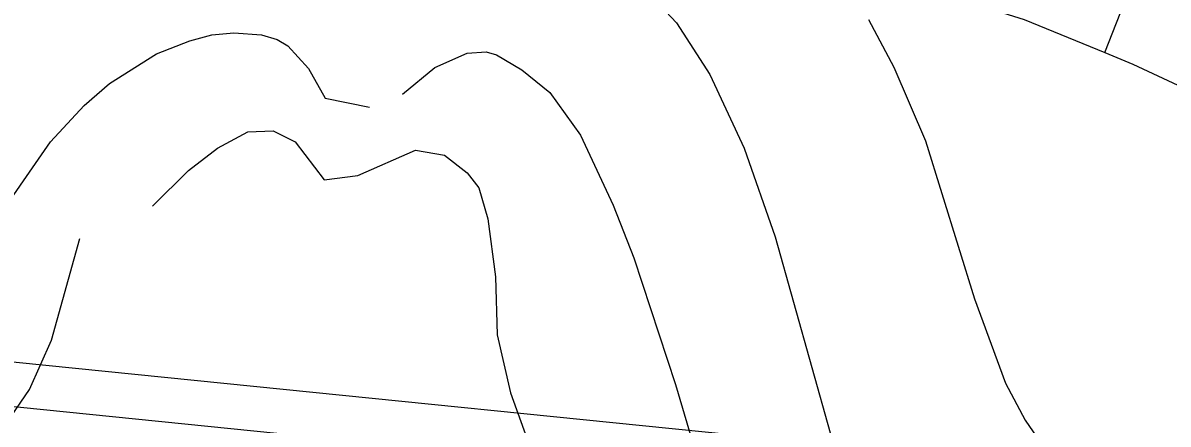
# Model space of a CAD drawing. Extents: x -662620 to -656370, y -1067090 to -1062990.
# Drawn here: x -659795.3 to -659485, y -1064347.8 to -1064239 of the extents above; entities that cross this region are included whole.
import ezdxf

# ---------------------------------------------------------------- set-up
doc = ezdxf.new("R2010")
doc.units = 0
for name, color, linetype in [('ELEK__VEDENÍ_VVN_-_NADZEMNÍ', 7, 'Continuous'), ('SDELOVACÍ_VEDENÍ_-_PODZEMNÍ', 7, 'Continuous'), ('VRSTEVNICE_ZDŮRAZNĚNÁ', 7, 'Continuous'), ('VRSTEVNICE_ZÁKLADNÍ', 7, 'Continuous')]:
    doc.layers.add(name, color=color, linetype=linetype)

msp = doc.modelspace()

# ---------------------------------------------------------------- linework, layer by layer
at = {"layer": 'ELEK__VEDENÍ_VVN_-_NADZEMNÍ'}
for points in [[(-659212.59, -1064402.76), (-659241.86, -1064399.78), (-659588.53, -1064364.37), (-659927.91, -1064329.98), (-660254.66, -1064303.24), (-660516.66, -1064073.17), (-660833.72, -1063804.76), (-661111.8, -1063569.65)], [(-659926.77, -1064317.9), (-659587.23, -1064352.28), (-659240.54, -1064387.68), (-659218.08, -1064389.98)]]:
    msp.add_lwpolyline(points, dxfattribs=at)
at = {"layer": 'SDELOVACÍ_VEDENÍ_-_PODZEMNÍ'}
for points in [[(-659502.18, -1064247.1), (-659495.82, -1064230.86), (-659493.29, -1064231.61), (-659491.07, -1064228.42), (-659490.91, -1064228.49)], [(-659502.18, -1064247.1), (-659495.82, -1064230.86), (-659493.29, -1064231.61), (-659491.07, -1064228.42), (-659490.91, -1064228.49)], [(-659529.84, -1064236.36), (-659524.03, -1064238.14), (-659502.18, -1064247.1)], [(-659529.84, -1064236.36), (-659524.03, -1064238.14), (-659502.18, -1064247.1)], [(-659502.18, -1064247.1), (-659494.54, -1064250.23), (-659472.91, -1064260.4), (-659459.76, -1064265.04)], [(-659502.18, -1064247.1), (-659494.54, -1064250.23), (-659472.91, -1064260.4), (-659459.76, -1064265.04)]]:
    msp.add_lwpolyline(points, dxfattribs=at)
at = {"layer": 'VRSTEVNICE_ZDŮRAZNĚNÁ'}
for points in [[(-659760.25, -1064288.75), (-659750.44, -1064279.04), (-659742.58, -1064273.03), (-659734.43, -1064268.6), (-659727.57, -1064268.32), (-659721.57, -1064271.32), (-659713.71, -1064281.61), (-659704.56, -1064280.46), (-659688.98, -1064273.6), (-659681.12, -1064274.89), (-659674.97, -1064279.75), (-659671.83, -1064283.75), (-659669.39, -1064292.19), (-659667.25, -1064307.91), (-659666.82, -1064323.63), (-659663.25, -1064339.35), (-659643.95, -1064392.81), (-659643.1, -1064399.1), (-659643.1, -1064405.39), (-659648.53, -1064430.54), (-659655.82, -1064452.56), (-659660.68, -1064465.13), (-659679.83, -1064509.16), (-659685.55, -1064534.31)], [(-659799.61, -1064347.36), (-659793.6, -1064338.5), (-659787.6, -1064325.06), (-659779.88, -1064297.47)]]:
    msp.add_lwpolyline(points, dxfattribs=at)
at = {"layer": 'VRSTEVNICE_ZÁKLADNÍ'}
for points in [[(-659778.75, -1064234.75), (-659770.88, -1064230.87), (-659749.01, -1064224.43), (-659736.15, -1064223.29), (-659725.57, -1064225.01), (-659709.56, -1064231.3), (-659699.27, -1064232.87), (-659689.12, -1064222.15), (-659682.97, -1064217.29), (-659676.11, -1064214.86), (-659665.82, -1064213.72), (-659652.96, -1064216.14), (-659644.38, -1064219.15), (-659632.38, -1064225.86), (-659625.52, -1064231.15), (-659618.23, -1064239.01), (-659609.22, -1064253.02), (-659599.93, -1064273.03), (-659591.5, -1064297.05), (-659566.63, -1064385.66)], [(-659778.75, -1064234.75), (-659770.88, -1064230.87), (-659749.01, -1064224.43), (-659736.15, -1064223.29), (-659725.57, -1064225.01), (-659709.56, -1064231.3), (-659699.27, -1064232.87), (-659689.12, -1064222.15), (-659682.97, -1064217.29), (-659676.11, -1064214.86), (-659665.82, -1064213.72), (-659652.96, -1064216.14), (-659644.38, -1064219.15), (-659632.38, -1064225.86), (-659625.52, -1064231.15), (-659618.23, -1064239.01), (-659609.22, -1064253.02), (-659599.93, -1064273.03), (-659591.5, -1064297.05), (-659566.63, -1064385.66)], [(-659566.2, -1064238.16), (-659559.34, -1064251.02), (-659550.76, -1064271.03), (-659537.47, -1064313.91), (-659529.04, -1064336.78), (-659523.75, -1064346.79), (-659507.6, -1064370.37)], [(-659566.2, -1064238.16), (-659559.34, -1064251.02), (-659550.76, -1064271.03), (-659537.47, -1064313.91), (-659529.04, -1064336.78), (-659523.75, -1064346.79), (-659507.6, -1064370.37)], [(-659820.01, -1064317.68), (-659787.89, -1064271.32), (-659778.74, -1064261.45), (-659771.88, -1064255.45), (-659759.16, -1064247.45), (-659750.15, -1064243.87), (-659744.15, -1064242.3), (-659738.15, -1064241.73), (-659730.71, -1064242.3), (-659726.43, -1064243.59), (-659723.57, -1064245.3), (-659717.99, -1064251.45), (-659713.42, -1064259.45), (-659701.41, -1064261.88)], [(-659820.01, -1064317.68), (-659787.89, -1064271.32), (-659778.74, -1064261.45), (-659771.88, -1064255.45), (-659759.16, -1064247.45), (-659750.15, -1064243.87), (-659744.15, -1064242.3), (-659738.15, -1064241.73), (-659730.71, -1064242.3), (-659726.43, -1064243.59), (-659723.57, -1064245.3), (-659717.99, -1064251.45), (-659713.42, -1064259.45), (-659701.41, -1064261.88)], [(-659692.5, -1064258.35), (-659683.69, -1064251.16), (-659674.97, -1064247.3), (-659669.83, -1064246.88), (-659666.97, -1064247.73), (-659660.11, -1064251.74), (-659652.53, -1064257.88), (-659644.24, -1064269.46), (-659635.38, -1064288.47), (-659629.8, -1064302.76), (-659618.51, -1064337.07), (-659608.36, -1064371.37)], [(-659692.5, -1064258.35), (-659683.69, -1064251.16), (-659674.97, -1064247.3), (-659669.83, -1064246.88), (-659666.97, -1064247.73), (-659660.11, -1064251.74), (-659652.53, -1064257.88), (-659644.24, -1064269.46), (-659635.38, -1064288.47), (-659629.8, -1064302.76), (-659618.51, -1064337.07), (-659608.36, -1064371.37)]]:
    msp.add_lwpolyline(points, dxfattribs=at)

doc.saveas('drawing.dxf')
